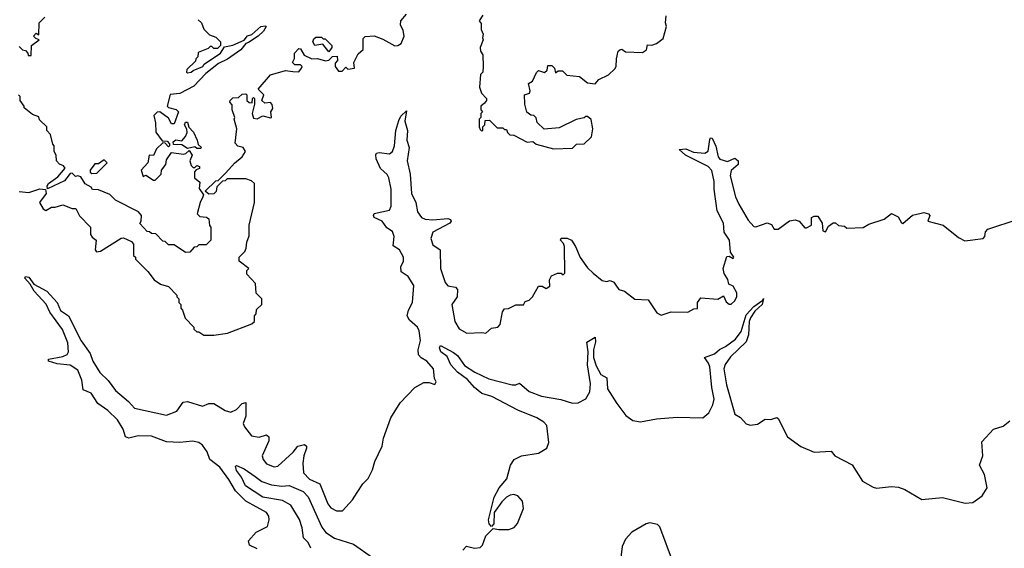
# Model space of a CAD drawing. Extents: x 2029826 to 2248070, y 228728 to 402406.
# Tile 293 of 368: x 2181897 to 2187112, y 258385 to 261182. Entities that reach past the tile are written whole.
import ezdxf

# ---------------------------------------------------------------- set-up
doc = ezdxf.new("R2010")
doc.units = 0

msp = doc.modelspace()

# ---------------------------------------------------------------- linework, layer by layer
at = {"layer": '0CON10XD'}
for points in [[(2182925, 259512.5), (2182997, 259523), (2183127, 259573), (2183140, 259585), (2183140, 259615), (2183150, 259625), (2183151.7, 259648.3), (2183180, 259675), (2183180, 259705), (2183150, 259735), (2183146.7, 259786.7), (2183100, 259835), (2183100, 259855), (2183110, 259865), (2183060, 259905), (2183060, 259925), (2183090, 259955), (2183097, 259973), (2183100, 260005), (2183111.7, 260038.3), (2183112.5, 260095), (2183140, 260215), (2183140, 260315), (2183125, 260330), (2183095, 260340), (2182995, 260340), (2182985, 260330), (2182971.7, 260328.3), (2182941.7, 260298.3), (2182937, 260273), (2182925, 260260), (2182898.3, 260258.3), (2182880, 260275), (2182935, 260330), (2182948.3, 260331.7), (2182989.3, 260370.7), (2183035, 260422.5), (2183075, 260456.7), (2183092.5, 260485), (2183080, 260505), (2183053, 260513), (2183038.3, 260528.3), (2183047.5, 260605), (2183032.5, 260655), (2183036.7, 260665), (2183022.5, 260705), (2183021.7, 260731.7), (2183010, 260745), (2183012.5, 260755), (2183025, 260767.5), (2183055, 260770), (2183075, 260787.5), (2183095, 260790), (2183100, 260785), (2183100, 260755), (2183113, 260743), (2183128.3, 260741.7), (2183130, 260765), (2183135, 260770), (2183140, 260765), (2183140, 260735), (2183127.5, 260685), (2183135, 260660), (2183155, 260657.5), (2183185, 260672.5), (2183225, 260662.5), (2183230, 260665), (2183227.5, 260695), (2183238.3, 260711.7), (2183235, 260732.5), (2183225, 260743.3), (2183195, 260740), (2183180, 260755), (2183190, 260785), (2183160, 260815), (2183225, 260890), (2183305, 260912.5), (2183343, 260907), (2183375, 260906.7), (2183390, 260925), (2183392.5, 260935), (2183385, 260942.5), (2183355, 260942.5), (2183342.5, 260955), (2183353.3, 260976.7), (2183353.3, 261005), (2183375, 261030), (2183385, 261027.5), (2183404, 260994), (2183444.1, 260974.1), (2183475, 260975.8), (2183516, 260964), (2183535, 260967.5), (2183553, 260987), (2183578.3, 260988.3), (2183580, 260965), (2183568.3, 260951.7), (2183567.5, 260935), (2183585, 260910), (2183605, 260910), (2183625, 260930), (2183635, 260920), (2183670, 260925), (2183667.5, 260955), (2183689.3, 261000.7), (2183715.9, 261024.1), (2183717, 261083), (2183726.7, 261093.3), (2183775, 261096.2), (2183819.5, 261079.5), (2183883.9, 261043.9), (2183900, 261045), (2183917.5, 261055), (2183933.8, 261095), (2183928.8, 261125), (2183913.8, 261155), (2183916, 261175), (2183945, 261211.2)], [(2181895, 261040), (2181911.7, 261021.7), (2181928.3, 261018.3), (2181940, 261005), (2181941.7, 260991.7), (2181958.3, 260991.7), (2181960, 261045), (2182000, 261075), (2181981.7, 261081.7), (2181970, 261095), (2181985, 261110), (2181998.3, 261101.7), (2182000, 261165), (2182030, 261195)], [(2182841.7, 261181.7), (2182860, 261165), (2182871.7, 261131.7), (2182901.7, 261101.7), (2182935, 261090), (2182960, 261065), (2182960, 261045), (2182945, 261030), (2182925, 261030), (2182915, 261040), (2182905, 261040), (2182895, 261030), (2182841.7, 261008.3), (2182840, 260985), (2182830, 260975), (2182828.3, 260961.7), (2182781.7, 260918.3), (2182780, 260905), (2182785, 260900), (2182805, 260903.3), (2182816.2, 260913.8), (2182866.7, 260935), (2182873.3, 260946.7), (2182960, 261005), (2182981.7, 261038.3), (2183025, 261046.7), (2183086.1, 261073.9), (2183104.4, 261095.6), (2183127.3, 261102.7), (2183175, 261145.8), (2183200, 261150), (2183202.5, 261145), (2183188.3, 261121.7), (2183160, 261095), (2183108.1, 261061.9), (2183094, 261056), (2183068.5, 261021.5), (2182997.5, 260972.5), (2182950.3, 260949.7), (2182883.1, 260896.9), (2182820, 260830), (2182745, 260792), (2182693.6, 260786.4), (2182677.5, 260725), (2182685, 260717.5), (2182725, 260706.7), (2182737.5, 260695), (2182715, 260630), (2182700.7, 260630.7), (2182685, 260660), (2182640, 260695), (2182625, 260693.3), (2182607.5, 260675), (2182616.7, 260636.7), (2182617.5, 260587.5), (2182651.7, 260541.7), (2182678.3, 260538.3), (2182690, 260525), (2182690, 260515), (2182685, 260510), (2182668.3, 260528.3), (2182655, 260530), (2182621.7, 260498.3), (2182606.4, 260463.6), (2182582.5, 260465), (2182576.2, 260425), (2182540, 260385), (2182551.7, 260351.7), (2182565, 260360), (2182605, 260332.5), (2182615, 260332.5), (2182646.1, 260363.9), (2182648.8, 260385), (2182671.2, 260415), (2182675, 260440), (2182701.7, 260478.3), (2182765, 260470), (2182777, 260473), (2182795, 260490), (2182810, 260465), (2182797.5, 260435), (2182805, 260410), (2182815, 260400), (2182825, 260400), (2182835, 260410), (2182850, 260405), (2182850, 260395), (2182831.7, 260388.3), (2182823, 260377), (2182822.5, 260345), (2182851.7, 260321.7), (2182848.3, 260288.3), (2182870, 260255), (2182867.5, 260245)], [(2184350, 261205), (2184330, 261175), (2184341.7, 261161.7), (2184340.7, 261130.7), (2184352.5, 261105), (2184347.5, 261085), (2184352.5, 261075), (2184336.7, 261035), (2184337.5, 261015), (2184350, 260995), (2184352.5, 260935), (2184350, 260905), (2184338.3, 260891.7), (2184332.5, 260825), (2184343, 260793), (2184370, 260765), (2184370, 260755), (2184359.3, 260740.7), (2184340, 260725), (2184340, 260705), (2184347.5, 260695), (2184340, 260685), (2184340, 260665), (2184330, 260655), (2184330, 260615), (2184335, 260600), (2184343, 260593), (2184350, 260595), (2184350, 260615), (2184360, 260625), (2184361.7, 260648.3), (2184385, 260650), (2184425, 260610), (2184455, 260610), (2184465, 260600), (2184475, 260600), (2184480, 260585), (2184493, 260573), (2184515, 260570), (2184585, 260533.3), (2184615, 260537.5), (2184633, 260523), (2184725, 260499.2)], [(2184725, 260499.2), (2184825, 260501.2), (2184846.1, 260523.9), (2184886.7, 260525), (2184925, 260562.5), (2184933.3, 260605), (2184923, 260653), (2184905, 260670), (2184895, 260670), (2184887, 260663), (2184845, 260653.3), (2184755, 260608.8), (2184675, 260602.5), (2184637.5, 260637.5), (2184631.7, 260661.7), (2184620, 260675), (2184605, 260677.5), (2184583, 260693), (2184572.5, 260735), (2184570, 260785), (2184597, 260793), (2184600, 260805), (2184592.5, 260845), (2184613, 260857), (2184635, 260902.5), (2184645, 260912.5), (2184677, 260903), (2184690, 260915), (2184695, 260940), (2184715, 260940), (2184730, 260925), (2184735, 260900), (2184748.3, 260911.7), (2184771.7, 260911.7), (2184795, 260887.5), (2184861.7, 260881.7), (2184905, 260847.5), (2184945, 260843.3), (2184963.9, 260866.1), (2185015, 260890), (2185048.3, 260921.7), (2185056.7, 260935), (2185057.5, 260975), (2185067.5, 261015), (2185075, 261022.5), (2185086.4, 261026.4), (2185105, 261012.5), (2185195, 261007.5), (2185217.5, 261022.5), (2185221.7, 261048.3), (2185245, 261047.5), (2185270, 261055), (2185305, 261082.5), (2185322, 261145), (2185317.5, 261165), (2185321.7, 261201.7)], [(2183535, 261012.5), (2183501.7, 261051.7), (2183460, 261045), (2183450, 261065), (2183455, 261080), (2183465, 261090), (2183495, 261090), (2183505, 261080), (2183515, 261080), (2183550, 261045), (2183550, 261035), (2183535, 261012.5)], [(2182867.5, 260245), (2182852.5, 260215), (2182837.5, 260155), (2182850.5, 260140.5), (2182886.7, 260136.7), (2182898.3, 260128.3), (2182903, 260093), (2182910, 260085), (2182910, 260015), (2182885, 259990), (2182845, 259990), (2182835, 259980), (2182821.7, 259978.3), (2182798.3, 259951.7), (2182775, 259950), (2182715, 259990), (2182685, 259990), (2182668.3, 260008.3), (2182655, 260010), (2182618.3, 260048.3), (2182595, 260050), (2182585, 260060), (2182571.7, 260061.7), (2182533, 260103), (2182540, 260115), (2182542.5, 260145), (2182526.1, 260166.1), (2182405, 260227.5), (2182375, 260256.7), (2182315, 260282.5), (2182283, 260283), (2182276.4, 260296.4), (2182243.3, 260313.3), (2182220.7, 260350.7), (2182205, 260356.2), (2182193, 260353), (2182175, 260370), (2182165, 260367.5), (2182135, 260329.2), (2182045, 260287.5), (2182042, 260302), (2182049.2, 260315), (2182099.2, 260350.8), (2182137, 260397), (2182128.3, 260408.3), (2182107, 260417), (2182092.5, 260435), (2182090, 260465), (2182080, 260485), (2182080, 260515), (2182073, 260523), (2182060, 260575), (2182040, 260595), (2182040, 260615), (2182001.7, 260651.7), (2181998.3, 260668.3), (2181965, 260680), (2181920, 260715), (2181920, 260725), (2181900, 260755), (2181900, 260775), (2181890, 260785)], [(2183155, 258382.5), (2183115, 258402.5), (2183108.8, 258425), (2183149.5, 258470.5), (2183210, 258500), (2183218.8, 258535), (2183216.2, 258555), (2183203.8, 258575), (2183133.7, 258613.7), (2183095, 258635.3), (2183039.6, 258689.6), (2183005, 258749.5), (2182956.8, 258815), (2182903.3, 258855), (2182890.6, 258895), (2182865, 258930.5), (2182845, 258944.8), (2182812.6, 258952.6), (2182745, 258945.4), (2182675, 258947.8), (2182595, 258977.8), (2182525, 258980), (2182475, 258968.7), (2182457.1, 258975), (2182444.8, 259015), (2182414.8, 259065), (2182363.7, 259115), (2182311.1, 259151.1), (2182276.3, 259206.3), (2182233.1, 259223.1), (2182226.7, 259275), (2182205, 259326.8), (2182164.3, 259354.3), (2182095, 259361.7), (2182050, 259375), (2182050, 259385), (2182125, 259399.2), (2182148.7, 259411.3), (2182154.7, 259425.3), (2182152.6, 259472.6), (2182122.9, 259542.9), (2182057.3, 259635), (2182036.8, 259676.8), (2181974.5, 259745), (2181953, 259783), (2181924, 259815), (2181927.5, 259822.5), (2181945, 259820), (2181972.5, 259782.5), (2182041.1, 259745), (2182095, 259686.4), (2182113.1, 259643.1), (2182155, 259614.2), (2182222.2, 259482.2), (2182270.8, 259415), (2182284, 259375), (2182321.1, 259315), (2182365, 259272.6), (2182405, 259219.7), (2182472.5, 259162.5), (2182505, 259126.2), (2182675, 259089.4), (2182729.7, 259110.3), (2182762.5, 259157.5), (2182785, 259161.4), (2182865, 259136.3), (2182898.5, 259151.5), (2182925, 259151.2), (2182985, 259114.2), (2183015, 259105.8), (2183045, 259118.9), (2183075, 259151.5), (2183095, 259156.5), (2183094.8, 259085), (2183080.9, 259045), (2183087, 259027), (2183125, 258980.8), (2183165, 258973.8), (2183205, 258985.3), (2183216.6, 258975), (2183217.1, 258952.9), (2183181.4, 258875), (2183187.1, 258855), (2183205, 258831.9), (2183245, 258815.6), (2183265, 258820), (2183345, 258894.1), (2183370.3, 258925), (2183405, 258934.7), (2183415.4, 258925.4), (2183416.9, 258915), (2183401.5, 258875), (2183395.9, 258835.9), (2183400.7, 258785), (2183431.1, 258751.1), (2183487, 258727), (2183529.8, 258619.8), (2183545, 258600), (2183575, 258583.8), (2183606.1, 258583.9), (2183659.3, 258640.7), (2183685, 258680), (2183713.6, 258726.4), (2183742.5, 258755), (2183765, 258800), (2183777.5, 258845), (2183817.5, 258925), (2183823, 258967), (2183862.5, 259075), (2183912.5, 259155), (2183990, 259235), (2184038.3, 259261.7), (2184065, 259262.5), (2184095, 259252.5), (2184102.5, 259265), (2184093.6, 259283.6), (2184088.8, 259335), (2184054, 259375), (2184023, 259393), (2184009.2, 259409.2), (2184007.4, 259435), (2184019.1, 259485), (2184012, 259535), (2184004.6, 259555), (2183962.1, 259592.1), (2183949.6, 259615), (2183955.8, 259644.2), (2183977.3, 259685), (2183984.7, 259774.7), (2183955, 259822.5), (2183917.5, 259847.5), (2183916.5, 259875), (2183930.4, 259905), (2183929.1, 259925), (2183908.7, 259965), (2183875.7, 259985.7), (2183880, 260035), (2183871.4, 260061.4), (2183841.4, 260081.4), (2183816.6, 260116.6), (2183774.4, 260134.4), (2183770, 260145), (2183775, 260156.4), (2183855, 260173.3), (2183863.7, 260195), (2183864.4, 260285), (2183852.4, 260345), (2183843, 260363), (2183808.2, 260395), (2183785.8, 260445), (2183782.7, 260467.3), (2183787.5, 260475), (2183801.3, 260478.7), (2183855, 260472.3), (2183870.8, 260485), (2183882, 260515), (2183890, 260595), (2183905, 260648.8), (2183915, 260671.2), (2183945, 260700), (2183936.9, 260645), (2183950.3, 260595), (2183947, 260545), (2183959.8, 260505), (2183949.5, 260435), (2183965.8, 260365), (2183972.9, 260262.9), (2183995.9, 260215), (2184003.8, 260165), (2184025, 260135.4), (2184045, 260126.5), (2184085, 260123.3), (2184165, 260130.4), (2184179.2, 260125), (2184182.9, 260115), (2184175.8, 260105), (2184085, 260056.9), (2184074.2, 260024.2), (2184085, 259990), (2184124.5, 259965), (2184125.9, 259865.9), (2184151.2, 259791.2), (2184165, 259773.8), (2184205, 259766.5), (2184216.5, 259755), (2184213.8, 259715), (2184185.5, 259675), (2184201.1, 259585), (2184225, 259546.7), (2184265, 259523.3), (2184345, 259527.5), (2184365, 259522.5), (2184395, 259550), (2184430, 259555), (2184441.7, 259568.3), (2184453.6, 259636.4), (2184465, 259652.5), (2184486.4, 259653.6), (2184525, 259672.5), (2184565, 259672.5), (2184575, 259690), (2184595, 259697.5), (2184612.5, 259715), (2184645, 259772.5), (2184665, 259772.5), (2184685, 259760), (2184705, 259772.5), (2184702.5, 259805), (2184713.6, 259826.4), (2184745, 259840), (2184765, 259840), (2184775, 259832.5), (2184785, 259840), (2184782.5, 259982.5), (2184777.5, 259997.5), (2184761.2, 260015), (2184765, 260026), (2184795.9, 260025.9), (2184820, 260015), (2184841.2, 259981.2), (2184865, 259924), (2184905, 259868.8), (2184935, 259840), (2184981.7, 259801.7), (2185005, 259797.5), (2185025, 259802.5), (2185043, 259793), (2185055, 259777.5), (2185070, 259755), (2185100, 259745), (2185155, 259702.5), (2185225, 259700), (2185271.2, 259631.2), (2185295, 259618), (2185347, 259637), (2185436.4, 259633.6), (2185468.3, 259651.7), (2185487, 259653), (2185487.5, 259685), (2185505, 259710), (2185595, 259702.5), (2185625, 259720), (2185639.3, 259689.3), (2185655, 259676.7), (2185665, 259676.7), (2185683.8, 259695), (2185695, 259717.5), (2185695, 259737.5), (2185675, 259772.5), (2185653, 259783), (2185647, 259807), (2185628.3, 259838.3), (2185623.3, 259865), (2185641.7, 259928.3), (2185655, 259930), (2185675, 259917.5), (2185680, 259925), (2185662.5, 259952.5), (2185655.5, 260015), (2185628.3, 260058.3), (2185624.5, 260105), (2185590.8, 260170.8), (2185574.6, 260285), (2185576, 260325), (2185563.5, 260383.5), (2185543.3, 260405), (2185424.2, 260465), (2185390, 260495), (2185425, 260498.2), (2185465, 260481.2), (2185525, 260475.5), (2185543.8, 260486.2), (2185552.1, 260547.9), (2185555, 260556.7), (2185565, 260555.8), (2185583.1, 260513.1), (2185596.3, 260456.3), (2185605, 260443.9), (2185645, 260432.3), (2185685, 260449.2), (2185702.2, 260435), (2185702.7, 260415), (2185665, 260383.1), (2185659.3, 260355), (2185688.9, 260245), (2185705.5, 260205), (2185755, 260120.8), (2185785, 260088), (2185795, 260086), (2185855, 260107.8), (2185878.1, 260098.1), (2185893.3, 260073.3), (2185915, 260073.8), (2185975, 260117.5), (2186005, 260123.3), (2186026.1, 260116.1), (2186055, 260080), (2186065, 260080), (2186090, 260095), (2186090, 260135), (2186105, 260142.5), (2186125, 260142.5), (2186147.5, 260105), (2186150, 260065), (2186165, 260060), (2186180.7, 260089.3), (2186205, 260107.5), (2186217, 260107), (2186233, 260093), (2186265, 260090), (2186278.3, 260078.3), (2186365, 260082.5), (2186395, 260100), (2186475, 260126.7), (2186515, 260156.7), (2186549.5, 260139.5), (2186567, 260107), (2186575, 260103.8), (2186625, 260147.5), (2186672.3, 260157.7)], [(2182855, 260500), (2182835, 260500), (2182825, 260510), (2182785, 260500), (2182755, 260520), (2182711.7, 260521.7), (2182710, 260535), (2182723.9, 260546.1), (2182755, 260540), (2182775.9, 260564.1), (2182783.8, 260585), (2182782.5, 260602.5), (2182770, 260625), (2182775, 260640), (2182785, 260640), (2182792.5, 260612.5), (2182817.5, 260587.5), (2182837.5, 260545), (2182841.7, 260521.7), (2182860, 260505), (2182855, 260500)], [(2182278.3, 260368.3), (2182305, 260370), (2182360, 260425), (2182345, 260440), (2182315, 260420), (2182295, 260420), (2182270, 260385), (2182270, 260375), (2182278.3, 260368.3)], [(2181895, 260273.3), (2181945, 260267.5), (2182003.4, 260286.6), (2182034, 260284), (2182036.9, 260263.1), (2182002.5, 260215), (2182020.7, 260180.7), (2182035, 260172.5), (2182065, 260190), (2182085, 260190), (2182125, 260202.5), (2182175, 260182.5), (2182195, 260182.5), (2182213.6, 260143.6), (2182272.5, 260085), (2182272.5, 260045), (2182280.7, 260030.7), (2182302.5, 260015), (2182297.5, 259965), (2182303, 259953), (2182325, 259957.5), (2182435, 260026.7), (2182447, 260027), (2182488.3, 260008.3), (2182500, 259995), (2182500, 259935), (2182510, 259925), (2182510, 259915), (2182575, 259850), (2182610, 259805), (2182643, 259783), (2182685, 259770), (2182730, 259725), (2182730, 259715), (2182740, 259705), (2182740, 259685), (2182750, 259675), (2182750, 259655), (2182760, 259645), (2182773, 259603), (2182820, 259555), (2182820, 259545), (2182835, 259530), (2182845, 259530), (2182873, 259513), (2182925, 259512.5)], [(2186672.3, 260157.7), (2186685, 260161.2), (2186710, 260155), (2186717.5, 260145), (2186707.5, 260115), (2186787.5, 260095), (2186868.6, 260028.6), (2186902.2, 260012.2), (2187000, 260025), (2187009.2, 260035), (2187011.4, 260058.6), (2187025, 260073.8), (2187185, 260126)], [(2184487.5, 258485), (2184515.4, 258494.6), (2184533.8, 258516.2), (2184564.5, 258595), (2184560.9, 258635), (2184535, 258663.3), (2184515, 258670), (2184495, 258666.7), (2184476, 258655), (2184449.7, 258630.3), (2184410, 258575), (2184407.5, 258515), (2184395, 258500), (2184384.1, 258514.1), (2184380, 258535), (2184410, 258655), (2184435.6, 258705), (2184477.9, 258752.1), (2184497, 258825), (2184516.6, 258855), (2184555, 258874.3), (2184645, 258889.1), (2184689.6, 258915), (2184699.2, 258945), (2184688.2, 259035), (2184673.2, 259053.2), (2184636.2, 259076.2), (2184535, 259115.2), (2184398, 259188), (2184345, 259204.8), (2184305.4, 259235), (2184268, 259278), (2184215, 259317.1), (2184181.2, 259355), (2184160.7, 259400.7), (2184128, 259425), (2184120, 259445), (2184125, 259457.5), (2184195, 259421.4), (2184215, 259404.3), (2184252.2, 259352.2), (2184307.3, 259317.3), (2184381.5, 259281.5), (2184505, 259249.2), (2184525, 259249.2), (2184545, 259258.5), (2184594.8, 259214.8), (2184660.1, 259190.1), (2184762.5, 259172.5), (2184825, 259153.6), (2184855.2, 259154.8), (2184894.8, 259175.2), (2184916.4, 259213.6), (2184920, 259255), (2184904.5, 259355), (2184907.1, 259425), (2184901.1, 259475), (2184945, 259502), (2184947.3, 259477.3), (2184936.9, 259435), (2184935.2, 259395), (2184950.2, 259350.2), (2184975.2, 259305.2), (2185006.7, 259286.7), (2185009.5, 259229.5), (2185060.4, 259150.4), (2185107, 259087), (2185145, 259062), (2185185, 259053.7), (2185269.5, 259070.5), (2185379.5, 259079.5), (2185515.6, 259075), (2185547.4, 259102.6), (2185568.9, 259145), (2185575.5, 259175), (2185563.4, 259235), (2185552.8, 259345), (2185545.4, 259365.4), (2185523.1, 259395), (2185576.7, 259413.3), (2185602.7, 259437.3), (2185635, 259452.5), (2185688.7, 259491.3), (2185717.7, 259532.3), (2185745, 259619.5), (2185785, 259664.4), (2185832.3, 259697.7), (2185836.2, 259706.2), (2185829.5, 259675), (2185790.4, 259639.6), (2185767.7, 259605), (2185760.4, 259585), (2185756.6, 259515), (2185745, 259477.7), (2185662.2, 259397.8), (2185632.9, 259357.1), (2185626, 259335), (2185640.8, 259250.8), (2185685, 259095.6), (2185715, 259076.7), (2185744.5, 259044.5), (2185765, 259037.2), (2185805, 259041.2), (2185845, 259067.8), (2185875, 259066.2), (2185907.5, 259077.5), (2185915, 259072.5), (2185964.1, 258975), (2186035, 258923.4), (2186105, 258892.9), (2186195, 258898.7), (2186215, 258874.8), (2186306.8, 258826.8), (2186360.5, 258740.5), (2186418, 258708), (2186435, 258703.2), (2186515, 258711.6), (2186551.3, 258708.7), (2186585, 258696.8), (2186675, 258642.5), (2186785, 258654.6), (2186904.2, 258624.2), (2186945, 258627.2), (2186995, 258662.5), (2187021, 258705), (2187006.7, 258775), (2186980.9, 258825), (2186997.6, 258875), (2186992.2, 258947.8), (2187054.6, 259015.4), (2187105, 259031.1), (2187140.7, 259059.3)], [(2183438.9, 258385), (2183424.7, 258415), (2183400.8, 258440.8), (2183393.5, 258493.5), (2183378.3, 258538.3), (2183332.6, 258612.6), (2183288.1, 258638.1), (2183184.4, 258655), (2183092.9, 258715), (2183071.1, 258761.1), (2183045, 258796.7), (2183040.7, 258819.3), (2183045, 258822.5), (2183086.7, 258805), (2183145, 258764.2), (2183178.8, 258738.8), (2183231.2, 258721.2), (2183285, 258714.6), (2183325, 258717.8), (2183399.1, 258685), (2183425, 258658.2), (2183497.1, 258497.1), (2183518.1, 258468.1), (2183565, 258439.2), (2183665, 258406.8), (2183765, 258335.7)], [(2185359.4, 258305), (2185287.9, 258497.9), (2185275, 258511.2), (2185235, 258519.4), (2185215, 258514.2), (2185139.7, 258470.3), (2185106.1, 258433.9), (2185087.5, 258395), (2185073.1, 258276.9)], [(2184244.4, 258375), (2184263.5, 258396.5), (2184305, 258386.7), (2184335, 258388.6), (2184347.9, 258402.1), (2184365, 258451.2), (2184405, 258490), (2184435, 258483.8), (2184487.5, 258485)]]:
    msp.add_lwpolyline(points, dxfattribs=at)

doc.saveas('drawing.dxf')
